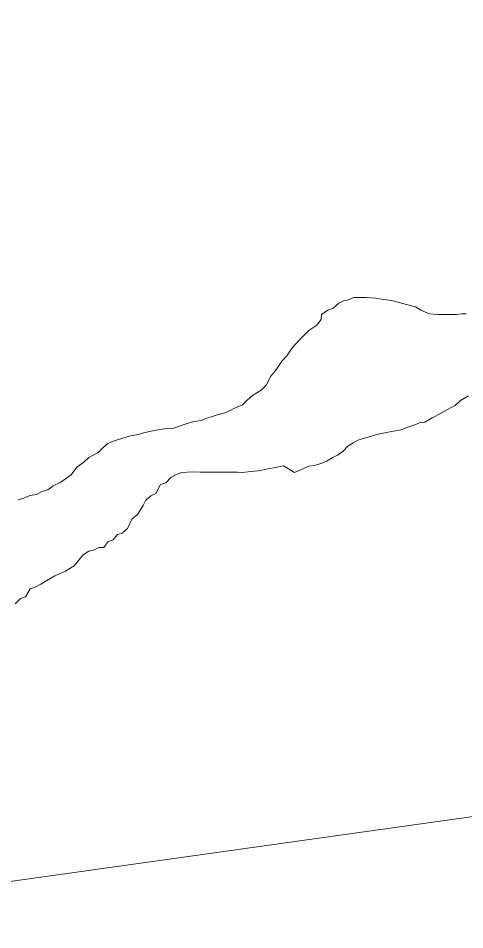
# Model space of a CAD drawing. Extents: x 553962 to 842807, y 8883888 to 9032388.
# Drawn here: x 804801.8 to 804986.4, y 9014532 to 9014908.8 of the extents above; entities that cross this region are included whole.
import ezdxf

# ---------------------------------------------------------------- set-up
doc = ezdxf.new("R2010")
doc.units = 0
doc.header["$LTSCALE"] = 200
doc.layers.add('1', color=7, linetype='Continuous', lineweight=13)

msp = doc.modelspace()

# ---------------------------------------------------------------- linework, layer by layer
at = {"layer": '1'}
for points in [[(805531, 9014654.6), (804656.1, 9014532), (803479.2, 9015509.3), (802603.2, 9015624.2), (801222.1, 9016866), (800600.9, 9016813.5), (800076, 9017128.6), (799586.1, 9016682.2), (799446.1, 9016839.8), (799239.9, 9016805.7), (799493.9, 9017205.2), (799626.2, 9018219.6), (800434.5, 9018637.8), (800970.4, 9019689.3), (802445.9, 9020169.8), (804093.6, 9022119.5), (804177.1, 9022982.9)], [(804862.3, 9014739.1), (804865.6, 9014739.3), (804871.6, 9014741.3), (804874.4, 9014742.1), (804877.6, 9014742.5), (804879.6, 9014743.5), (804881.7, 9014744), (804883.7, 9014744.7), (804887.2, 9014745.7), (804889.2, 9014746.5), (804891.2, 9014747.7), (804894.4, 9014748.9), (804896.5, 9014750.9), (804898.7, 9014752.9), (804902.2, 9014755.1), (804904.3, 9014757.1), (804906.3, 9014760.9), (804908.3, 9014763.3), (804910.8, 9014767.1), (804912.8, 9014769.3), (804915.1, 9014772.6), (804918.4, 9014776.1), (804921.9, 9014779.8), (804925.2, 9014782), (804927, 9014784.3), (804927.2, 9014786.3), (804929.8, 9014788.2), (804932, 9014789), (804934.3, 9014791), (804936.3, 9014792), (804938.3, 9014792.4), (804940.6, 9014793.4), (804943.6, 9014793.4), (804945.6, 9014793.4), (804949.6, 9014793.1), (804952.8, 9014792.6), (804956.1, 9014792.1), (804959.3, 9014791.3), (804962.3, 9014790.5), (804966, 9014789.5), (804968.3, 9014788.2), (804971.8, 9014786.7), (804975.3, 9014786.4), (804977.3, 9014786.4), (804979.3, 9014786.4), (804983, 9014786.4), (804985, 9014786.6), (804987, 9014786.6)], [(804862.3, 9014739.1), (804865.6, 9014739.3), (804871.6, 9014741.3), (804874.4, 9014742.1), (804877.6, 9014742.5), (804879.6, 9014743.5), (804881.7, 9014744), (804883.7, 9014744.7), (804887.2, 9014745.7), (804889.2, 9014746.5), (804891.2, 9014747.7), (804894.4, 9014748.9), (804896.5, 9014750.9), (804898.7, 9014752.9), (804902.2, 9014755.1), (804904.3, 9014757.1), (804906.3, 9014760.9), (804908.3, 9014763.3), (804910.8, 9014767.1), (804912.8, 9014769.3), (804915.1, 9014772.6), (804918.4, 9014776.1), (804921.9, 9014779.8), (804925.2, 9014782), (804927, 9014784.3), (804927.2, 9014786.3), (804929.8, 9014788.2), (804932, 9014789), (804934.3, 9014791), (804936.3, 9014792), (804938.3, 9014792.4), (804940.6, 9014793.4), (804943.6, 9014793.4), (804945.6, 9014793.4), (804949.6, 9014793.1), (804952.8, 9014792.6), (804956.1, 9014792.1), (804959.3, 9014791.3), (804962.3, 9014790.5), (804966, 9014789.5), (804968.3, 9014788.2), (804971.8, 9014786.7), (804975.3, 9014786.4), (804977.3, 9014786.4), (804979.3, 9014786.4), (804983, 9014786.4), (804985, 9014786.6), (804987, 9014786.6)], [(804987, 9014786.6), (804985, 9014786.6), (804983, 9014786.4), (804979.3, 9014786.4), (804977.3, 9014786.4), (804975.3, 9014786.4), (804971.8, 9014786.7), (804968.3, 9014788.2), (804966, 9014789.5), (804962.3, 9014790.5), (804959.3, 9014791.3), (804956.1, 9014792.1), (804952.8, 9014792.6), (804949.6, 9014793.1), (804945.6, 9014793.4), (804943.6, 9014793.4), (804940.6, 9014793.4), (804938.3, 9014792.4), (804936.3, 9014792), (804934.3, 9014791), (804932, 9014789), (804929.8, 9014788.2), (804927.2, 9014786.3), (804927, 9014784.3), (804925.2, 9014782), (804921.9, 9014779.8), (804918.4, 9014776.1), (804915.1, 9014772.6), (804912.8, 9014769.3), (804910.8, 9014767.1), (804908.3, 9014763.3), (804906.3, 9014760.9), (804904.3, 9014757.1), (804902.2, 9014755.1), (804898.7, 9014752.9), (804896.5, 9014750.9), (804894.4, 9014748.9), (804891.2, 9014747.7), (804889.2, 9014746.5), (804887.2, 9014745.7), (804883.7, 9014744.7), (804881.7, 9014744), (804879.6, 9014743.5), (804877.6, 9014742.5), (804874.4, 9014742.1), (804871.6, 9014741.3), (804865.6, 9014739.3), (804862.3, 9014739.1)], [(804988, 9014752.8), (804984.7, 9014750.8), (804982.5, 9014748.8), (804980.2, 9014747.6), (804976.7, 9014745.6), (804972.9, 9014743.7), (804969.9, 9014741.9), (804967.9, 9014741.7), (804965.7, 9014740.7), (804962.4, 9014739.7), (804960.1, 9014738.7), (804956.9, 9014738.2), (804953.4, 9014737.5), (804949.9, 9014736.8), (804947.9, 9014736.1), (804944.6, 9014735.1), (804942.6, 9014734.6), (804940.3, 9014733.3), (804938.1, 9014731.9), (804936.1, 9014729.9), (804934.1, 9014728.4), (804931.8, 9014727.2), (804929.5, 9014725.9)], [(804988, 9014752.8), (804984.7, 9014750.8), (804982.5, 9014748.8), (804980.2, 9014747.6), (804976.7, 9014745.6), (804972.9, 9014743.7), (804969.9, 9014741.9), (804967.9, 9014741.7), (804965.7, 9014740.7), (804962.4, 9014739.7), (804960.1, 9014738.7), (804956.9, 9014738.2), (804953.4, 9014737.5), (804949.9, 9014736.8), (804947.9, 9014736.1), (804944.6, 9014735.1), (804942.6, 9014734.6), (804940.3, 9014733.3), (804938.1, 9014731.9), (804936.1, 9014729.9), (804934.1, 9014728.4), (804931.8, 9014727.2), (804929.5, 9014725.9)], [(804801.8, 9014709.7), (804804.1, 9014710.5), (804806.6, 9014711.5), (804809.4, 9014711.9), (804811.6, 9014713.2), (804814.1, 9014713.9), (804816.2, 9014715.6), (804819.2, 9014716.9), (804821.4, 9014718.4), (804823.7, 9014720.1), (804826, 9014723.3), (804829, 9014725.3), (804831, 9014727.3), (804834.8, 9014729.3), (804836.8, 9014731.3), (804838.8, 9014733), (804840.8, 9014733.8), (804842.8, 9014734.5), (804845.1, 9014735.2), (804848.3, 9014736.2), (804851.6, 9014736.7), (804853.6, 9014737.4), (804856.8, 9014738.2), (804858.8, 9014738.6), (804862.3, 9014739.1)], [(804801.8, 9014709.7), (804804.1, 9014710.5), (804806.6, 9014711.5), (804809.4, 9014711.9), (804811.6, 9014713.2), (804814.1, 9014713.9), (804816.2, 9014715.6), (804819.2, 9014716.9), (804821.4, 9014718.4), (804823.7, 9014720.1), (804826, 9014723.3), (804829, 9014725.3), (804831, 9014727.3), (804834.8, 9014729.3), (804836.8, 9014731.3), (804838.8, 9014733), (804840.8, 9014733.8), (804842.8, 9014734.5), (804845.1, 9014735.2), (804848.3, 9014736.2), (804851.6, 9014736.7), (804853.6, 9014737.4), (804856.8, 9014738.2), (804858.8, 9014738.6), (804862.3, 9014739.1)], [(804862.3, 9014739.1), (804858.8, 9014738.6), (804856.8, 9014738.2), (804853.6, 9014737.4), (804851.6, 9014736.7), (804848.3, 9014736.2), (804845.1, 9014735.2), (804842.8, 9014734.5), (804840.8, 9014733.8), (804838.8, 9014733), (804836.8, 9014731.3), (804834.8, 9014729.3), (804831, 9014727.3), (804829, 9014725.3), (804826, 9014723.3), (804823.7, 9014720.1), (804821.4, 9014718.4), (804819.2, 9014716.9), (804816.2, 9014715.6), (804814.1, 9014713.9), (804811.6, 9014713.2), (804809.4, 9014711.9), (804806.6, 9014711.5), (804804.1, 9014710.5), (804801.8, 9014709.7)], [(804929.5, 9014725.9), (804927.3, 9014724.9), (804924.3, 9014723.9), (804922, 9014723.7), (804916, 9014721), (804911.5, 9014723.8), (804908, 9014723.1), (804905.2, 9014722.6), (804901.2, 9014721.8), (804898, 9014721.4), (804894.5, 9014721.1), (804892.5, 9014721.2), (804890.2, 9014721.2), (804886.7, 9014721.2), (804883, 9014721.2), (804880.5, 9014721.2), (804877, 9014721.2), (804874, 9014721.3), (804869.5, 9014721.1), (804867.5, 9014720.3), (804865, 9014719.1), (804862.9, 9014716.8), (804860.7, 9014716.1), (804858.7, 9014712.4), (804856.6, 9014711.4), (804854.6, 9014709.6), (804853.4, 9014707.4), (804851.1, 9014703.7), (804848.8, 9014701.7), (804847, 9014697.9), (804844.8, 9014695.9), (804842.8, 9014695.4), (804841, 9014693.2), (804839, 9014692.5), (804837.2, 9014690), (804835.2, 9014690), (804833, 9014689), (804831, 9014688.5), (804828.7, 9014687), (804826.9, 9014684.8), (804824.9, 9014682.5), (804821.4, 9014680.3), (804818.9, 9014679.1), (804816.9, 9014678.3), (804813.6, 9014676.4), (804811.1, 9014674.9), (804808.8, 9014673.6), (804806.8, 9014672.9), (804804.8, 9014669.7), (804802.8, 9014668.9), (804800.5, 9014666.7)], [(804929.5, 9014725.9), (804927.3, 9014724.9), (804924.3, 9014723.9), (804922, 9014723.7), (804916, 9014721), (804911.5, 9014723.8), (804908, 9014723.1), (804905.2, 9014722.6), (804901.2, 9014721.8), (804898, 9014721.4), (804894.5, 9014721.1), (804892.5, 9014721.2), (804890.2, 9014721.2), (804886.7, 9014721.2), (804883, 9014721.2), (804880.5, 9014721.2), (804877, 9014721.2), (804874, 9014721.3), (804869.5, 9014721.1), (804867.5, 9014720.3), (804865, 9014719.1), (804862.9, 9014716.8), (804860.7, 9014716.1), (804858.7, 9014712.4), (804856.6, 9014711.4), (804854.6, 9014709.6), (804853.4, 9014707.4), (804851.1, 9014703.7), (804848.8, 9014701.7), (804847, 9014697.9), (804844.8, 9014695.9), (804842.8, 9014695.4), (804841, 9014693.2), (804839, 9014692.5), (804837.2, 9014690), (804835.2, 9014690), (804833, 9014689), (804831, 9014688.5), (804828.7, 9014687), (804826.9, 9014684.8), (804824.9, 9014682.5), (804821.4, 9014680.3), (804818.9, 9014679.1), (804816.9, 9014678.3), (804813.6, 9014676.4), (804811.1, 9014674.9), (804808.8, 9014673.6), (804806.8, 9014672.9), (804804.8, 9014669.7), (804802.8, 9014668.9), (804800.5, 9014666.7)]]:
    msp.add_lwpolyline(points, dxfattribs=at)

doc.saveas('drawing.dxf')
